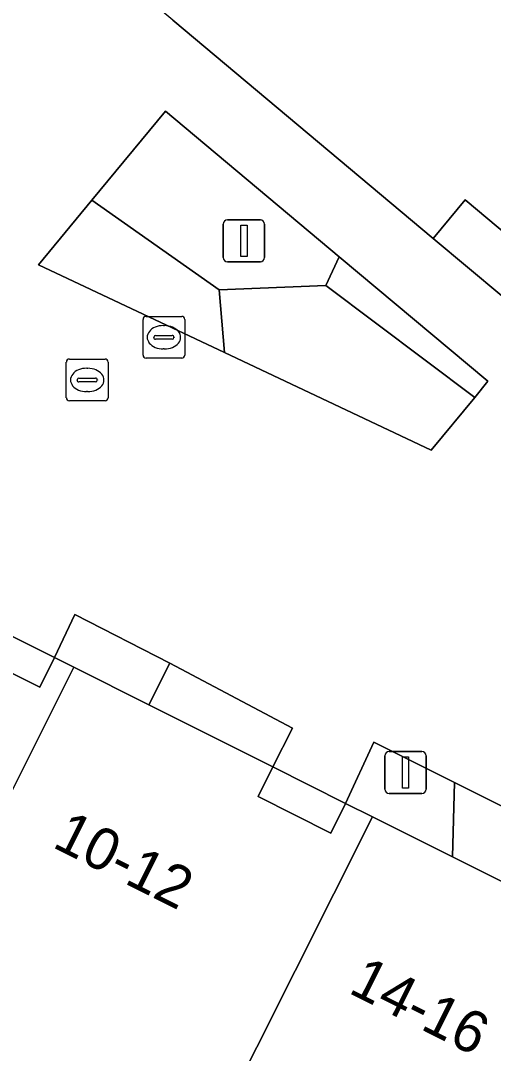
# Model space of a CAD drawing. Extents: x 161087 to 161926, y 382572 to 383873.
# Drawn here: x 161616.99 to 161628.32, y 383057.38 to 383082.11 of the extents above; entities that cross this region are included whole.
import ezdxf

# ---------------------------------------------------------------- set-up
doc = ezdxf.new("R2010")
doc.units = 0
for name, color, linetype in [('IMGEO_Erf', 7, 'Continuous'), ('IMGEO_Groenvoorziening', 7, 'Continuous'), ('IMGEO_Kolk', 7, 'Continuous'), ('IMGEO_Lichtmast', 7, 'Continuous'), ('IMGEO_Pand', 7, 'Continuous'), ('IMGEO_Pand_nummerreeks', 7, 'Continuous'), ('IMGEO_Rioolput', 7, 'Continuous'), ('IMGEO_Voetgangersgebied_open', 7, 'Continuous')]:
    doc.layers.add(name, color=color, linetype=linetype)

msp = doc.modelspace()

# ---------------------------------------------------------------- linework, layer by layer
at = {"layer": 'IMGEO_Erf'}
msp.add_lwpolyline([(161630.953, 383075.044), (161627.639, 383077.819), (161626.874, 383076.894), (161630.169, 383074.145)], dxfattribs=at)
at = {"layer": 'IMGEO_Groenvoorziening'}
for points in [[(161620.459, 383079.941), (161618.702, 383077.815), (161621.751, 383075.664), (161624.302, 383075.766), (161624.623, 383076.458)], [(161618.702, 383077.815), (161617.42, 383076.264), (161621.876, 383074.161), (161621.751, 383075.664)], [(161624.623, 383076.458), (161624.302, 383075.766), (161627.872, 383073.089), (161628.189, 383073.475)], [(161624.302, 383075.766), (161621.751, 383075.664), (161621.876, 383074.161), (161626.831, 383071.823), (161627.872, 383073.089)], [(161618.293, 383067.895), (161617.805, 383066.859), (161618.266, 383066.628), (161620.063, 383065.729), (161620.564, 383066.729)], [(161620.564, 383066.729), (161620.063, 383065.729), (161623.037, 383064.24), (161623.506, 383065.173)], [(161627.387, 383063.87), (161625.456, 383064.836), (161624.776, 383063.366), (161625.419, 383063.045), (161627.336, 383062.087)], [(161627.387, 383063.87), (161627.336, 383062.087), (161630.023, 383060.744), (161630.698, 383062.213)]]:
    msp.add_lwpolyline(points, close=True, dxfattribs=at)
at = {"layer": 'IMGEO_Kolk'}
for p, q in [((161619.924, 383074.103), (161619.924, 383074.955)), ((161619.999, 383075.029), (161620.851, 383075.029)), ((161620.925, 383074.955), (161620.925, 383074.103)), ((161620.412, 383074.809), (161620.437, 383074.809)), ((161620.183, 383074.523), (161620.183, 383074.535)), ((161620.621, 383074.486), (161620.223, 383074.486)), ((161620.226, 383074.572), (161620.624, 383074.572)), ((161620.667, 383074.535), (161620.667, 383074.523)), ((161620.435, 383074.249), (161620.41, 383074.249)), ((161620.851, 383074.029), (161619.999, 383074.029))]:
    msp.add_line(p, q, dxfattribs=at)
for points in [[(161619.924, 383074.103), (161619.924, 383074.955)], [(161619.999, 383075.029), (161620.851, 383075.029)], [(161620.925, 383074.955), (161620.925, 383074.103)], [(161620.851, 383074.029), (161619.999, 383074.029)]]:
    msp.add_lwpolyline(points, dxfattribs=at)
for centre, radius, start, end in [((161620.001, 383074.953), 0.0765, 91.552, 178.448), ((161620.001, 383074.953), 0.0765, 91.552, 178.448), ((161620.849, 383074.953), 0.0765, 1.552, 88.448), ((161620.849, 383074.953), 0.0765, 1.552, 88.448), ((161620.223, 383074.532), 0.0403, 85.8775, 175.7526), ((161620.22, 383074.522), 0.0366, 178.938, 274.7102), ((161620.624, 383074.529), 0.043, 264.8664, 352.4533), ((161620.628, 383074.534), 0.0386, 1.7309, 96.639), ((161620.001, 383074.105), 0.0765, 181.552, 268.448), ((161620.001, 383074.105), 0.0765, 181.552, 268.448), ((161620.849, 383074.105), 0.0765, 271.552, 358.448), ((161620.849, 383074.105), 0.0765, 271.552, 358.448)]:
    msp.add_arc(centre, radius, start, end, dxfattribs=at)
for centre, major_axis, ratio, start_param, end_param in [((161620.411, 383074.529), (-0.387, 0.002), 0.722429, 4.712389, 7.853982), ((161620.436, 383074.529), (-0.39, 0.002), 0.717154, 1.570796, 4.712389)]:
    msp.add_ellipse(centre, major_axis=major_axis, ratio=ratio, start_param=start_param, end_param=end_param, dxfattribs=at)
at = {"layer": 'IMGEO_Lichtmast'}
for p, q in [((161621.846, 383076.437), (161621.846, 383077.237)), ((161621.846, 383077.237), (161621.846, 383076.437)), ((161621.946, 383077.337), (161622.736, 383077.337)), ((161622.736, 383077.337), (161621.946, 383077.337)), ((161622.836, 383077.237), (161622.836, 383076.437)), ((161622.836, 383076.437), (161622.836, 383077.237)), ((161622.736, 383076.337), (161621.946, 383076.337)), ((161621.946, 383076.337), (161622.736, 383076.337)), ((161625.818, 383064.607), (161626.608, 383064.607)), ((161626.608, 383064.607), (161625.818, 383064.607)), ((161625.718, 383063.707), (161625.718, 383064.507)), ((161625.718, 383064.507), (161625.718, 383063.707)), ((161626.708, 383064.507), (161626.708, 383063.707)), ((161626.708, 383063.707), (161626.708, 383064.507)), ((161626.608, 383063.607), (161625.818, 383063.607)), ((161625.818, 383063.607), (161626.608, 383063.607))]:
    msp.add_line(p, q, dxfattribs=at)
for points in [[(161622.266, 383077.212), (161622.416, 383077.212), (161622.416, 383076.462), (161622.266, 383076.462), (161622.266, 383077.212)], [(161626.138, 383064.482), (161626.288, 383064.482), (161626.288, 383063.732), (161626.138, 383063.732), (161626.138, 383064.482)]]:
    msp.add_lwpolyline(points, dxfattribs=at)
for centre, start, end in [((161621.946, 383077.237), 90, 180), ((161621.946, 383077.237), 90, 180), ((161622.736, 383077.237), 0, 90), ((161622.736, 383077.237), 360, 90), ((161621.946, 383076.437), 180, 270), ((161621.946, 383076.437), 180, 270), ((161622.736, 383076.437), 270, 0), ((161622.736, 383076.437), 270, 0), ((161625.818, 383064.507), 90, 180), ((161625.818, 383064.507), 90, 180), ((161626.608, 383064.507), 0, 90), ((161626.608, 383064.507), 360, 90), ((161625.818, 383063.707), 180, 270), ((161625.818, 383063.707), 180, 270), ((161626.608, 383063.707), 270, 0), ((161626.608, 383063.707), 270, 0)]:
    msp.add_arc(centre, 0.1, start, end, dxfattribs=at)
at = {"layer": 'IMGEO_Pand'}
msp.add_lwpolyline([(161620.641, 383082.122), (161626.874, 383076.894), (161627.639, 383077.819), (161630.953, 383075.044), (161633.705, 383072.74), (161635.485, 383074.833), (161635.995, 383075.432), (161637.243, 383076.918), (161642.575, 383072.499), (161641.972, 383071.83), (161642.566, 383071.294), (161644.337, 383073.398), (161652.236, 383082.817)], dxfattribs=at)
for points in [[(161618.266, 383066.628), (161617.805, 383066.859), (161617.451, 383066.153), (161615.713, 383067.019), (161616.067, 383067.726), (161614.445, 383068.539), (161611.113, 383070.21), (161606.496, 383061.006), (161613.649, 383057.423)], [(161625.419, 383063.045), (161624.776, 383063.366), (161624.423, 383062.659), (161622.683, 383063.533), (161623.037, 383064.24), (161620.063, 383065.729), (161618.266, 383066.628), (161613.649, 383057.423), (161620.802, 383053.841)], [(161632.341, 383059.579), (161631.744, 383059.874), (161631.449, 383059.234), (161629.67, 383060.037), (161630.023, 383060.744), (161627.336, 383062.087), (161625.419, 383063.045), (161620.802, 383053.841), (161627.738, 383050.367), (161628.99, 383052.635), (161629.164, 383052.996), (161629.984, 383054.694)]]:
    msp.add_lwpolyline(points, close=True, dxfattribs=at)
at = {"layer": 'IMGEO_Rioolput'}
for p, q in [((161618.162, 383074.007), (161619.014, 383074.007)), ((161618.087, 383073.081), (161618.087, 383073.933)), ((161618.575, 383073.787), (161618.6, 383073.787)), ((161619.088, 383073.933), (161619.088, 383073.081)), ((161618.346, 383073.501), (161618.346, 383073.513)), ((161618.389, 383073.55), (161618.787, 383073.55)), ((161618.83, 383073.513), (161618.83, 383073.501)), ((161618.784, 383073.464), (161618.386, 383073.464)), ((161618.598, 383073.227), (161618.573, 383073.227)), ((161619.014, 383073.007), (161618.162, 383073.007))]:
    msp.add_line(p, q, dxfattribs=at)
for points in [[(161618.162, 383074.007), (161619.014, 383074.007)], [(161618.087, 383073.081), (161618.087, 383073.933)], [(161619.088, 383073.933), (161619.088, 383073.081)], [(161619.014, 383073.007), (161618.162, 383073.007)]]:
    msp.add_lwpolyline(points, dxfattribs=at)
for centre, radius, start, end in [((161618.164, 383073.931), 0.0765, 91.552, 178.448), ((161618.164, 383073.931), 0.0765, 91.552, 178.448), ((161619.012, 383073.931), 0.0765, 1.552, 88.448), ((161619.012, 383073.931), 0.0765, 1.552, 88.448), ((161618.386, 383073.51), 0.0403, 85.8775, 175.7526), ((161618.383, 383073.5), 0.0366, 178.938, 274.7102), ((161618.787, 383073.507), 0.043, 264.8664, 352.4533), ((161618.791, 383073.512), 0.0386, 1.7309, 96.639), ((161618.164, 383073.083), 0.0765, 181.552, 268.448), ((161618.164, 383073.083), 0.0765, 181.552, 268.448), ((161619.012, 383073.083), 0.0765, 271.552, 358.448), ((161619.012, 383073.083), 0.0765, 271.552, 358.448)]:
    msp.add_arc(centre, radius, start, end, dxfattribs=at)
for centre, major_axis, ratio, start_param, end_param in [((161618.574, 383073.507), (-0.387, 0.002), 0.722429, 4.712389, 7.853982), ((161618.599, 383073.507), (-0.39, 0.002), 0.717154, 1.570796, 4.712389)]:
    msp.add_ellipse(centre, major_axis=major_axis, ratio=ratio, start_param=start_param, end_param=end_param, dxfattribs=at)
at = {"layer": 'IMGEO_Voetgangersgebied_open'}
for points in [[(161665.152, 383044.806), (161663.76, 383045.97), (161663.594, 383045.8), (161661.562, 383047.434), (161661.762, 383047.64), (161660.038, 383049.081), (161656.74, 383051.863), (161650.522, 383057.078), (161647.219, 383059.841), (161644.599, 383061.795), (161642.912, 383063.202), (161630.169, 383074.145), (161626.874, 383076.894), (161620.641, 383082.122), (161617.34, 383084.883), (161612.219, 383089.167), (161608.907, 383091.955), (161607.917, 383090.806), (161603.73, 383094.34), (161608.936, 383104.446), (161620.147, 383126.276), (161621.222, 383125.735), (161624.796, 383132.689)], [(161616.067, 383067.726), (161617.805, 383066.859), (161618.293, 383067.895), (161620.564, 383066.729), (161623.506, 383065.173), (161623.037, 383064.24), (161624.776, 383063.366), (161625.456, 383064.836), (161627.387, 383063.87), (161630.698, 383062.213)]]:
    msp.add_lwpolyline(points, dxfattribs=at)
for points in [[(161621.876, 383074.161), (161617.42, 383076.264), (161618.702, 383077.815), (161620.459, 383079.941), (161624.623, 383076.458), (161628.189, 383073.475), (161627.872, 383073.089), (161626.831, 383071.823)], [(161616.067, 383067.726), (161615.713, 383067.019), (161617.451, 383066.153), (161617.805, 383066.859)], [(161623.037, 383064.24), (161622.683, 383063.533), (161624.423, 383062.659), (161624.776, 383063.366)]]:
    msp.add_lwpolyline(points, close=True, dxfattribs=at)

# ---------------------------------------------------------------- texts
at = {"layer": 'IMGEO_Pand_nummerreeks'}
for s, rotation, p in [('10-12', 333.4377, (161617.723, 383062.333)), ('14-16', 333.2944, (161624.817, 383058.846))]:
    msp.add_text(s, height=1, rotation=rotation, dxfattribs=at).set_placement(p)

doc.saveas('drawing.dxf')
